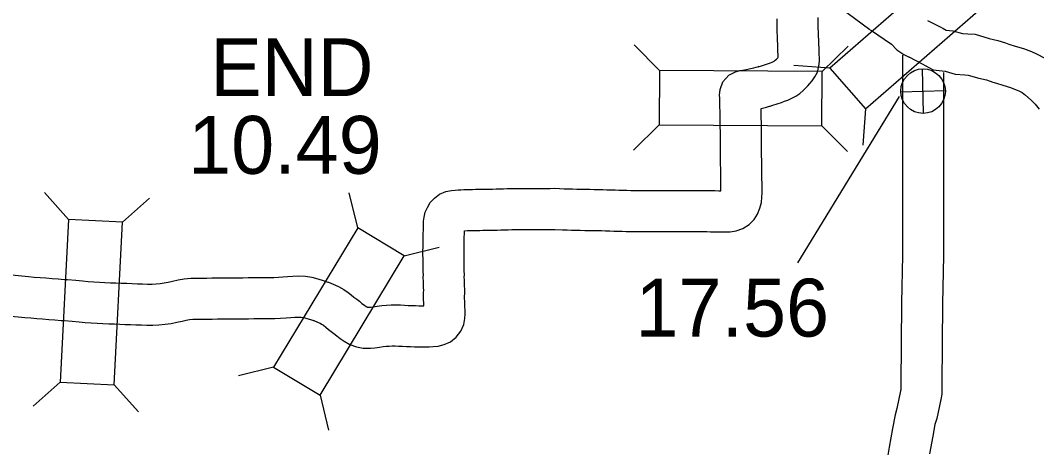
# Model space of a CAD drawing. Extents: x -939622 to -934245, y 1383184 to 1385301.
# Drawn here: x -935406.67 to -935384.4, y 1384284.68 to 1384294.04 of the extents above; entities that cross this region are included whole.
import ezdxf

# ---------------------------------------------------------------- set-up
doc = ezdxf.new("R2010")
doc.units = 0
for name, color, linetype in [('10', 7, 'Continuous'), ('15', 7, 'Continuous'), ('20', 7, 'Continuous'), ('25', 7, 'Continuous'), ('26', 7, 'Continuous')]:
    doc.layers.add(name, color=color, linetype=linetype)

msp = doc.modelspace()

# ---------------------------------------------------------------- linework, layer by layer
at = {"layer": '10'}
for p, q in [((-935390.494, 1384293.029), (-935390.51, 1384293.024)), ((-935390.259, 1384292.16), (-935390.244, 1384292.164)), ((-935395.585, 1384290.362), (-935395.582, 1384290.362)), ((-935395.587, 1384289.462), (-935395.59, 1384289.462)), ((-935399.933, 1384288.311), (-935399.921, 1384288.306)), ((-935400.23, 1384287.462), (-935400.243, 1384287.466))]:
    msp.add_line(p, q, dxfattribs=at)
for points in [[(-935390.51, 1384293.024), (-935390.455, 1384293.041), (-935390.284, 1384293.097), (-935390.235, 1384293.114), (-935390.197, 1384293.129), (-935390.173, 1384293.139), (-935390.159, 1384293.147), (-935390.147, 1384293.155), (-935390.134, 1384293.167), (-935390.108, 1384293.192), (-935390.078, 1384293.223), (-935390.066, 1384293.237), (-935390.066, 1384293.244), (-935390.073, 1384293.411), (-935390.075, 1384293.467), (-935390.078, 1384293.53), (-935390.08, 1384293.596), (-935390.081, 1384293.647), (-935390.085, 1384293.702), (-935390.088, 1384293.773), (-935390.09, 1384293.84), (-935390.09, 1384293.901), (-935390.091, 1384293.963), (-935390.091, 1384294.026), (-935390.091, 1384294.078)], [(-935390.244, 1384292.164), (-935390.182, 1384292.183), (-935389.997, 1384292.244), (-935389.929, 1384292.268), (-935389.854, 1384292.296), (-935389.769, 1384292.334), (-935389.682, 1384292.383), (-935389.595, 1384292.443), (-935389.523, 1384292.505), (-935389.468, 1384292.559), (-935389.421, 1384292.608), (-935389.377, 1384292.657), (-935389.321, 1384292.72), (-935389.265, 1384292.803), (-935389.21, 1384292.909), (-935389.174, 1384293.037), (-935389.164, 1384293.144), (-935389.164, 1384293.229), (-935389.167, 1384293.289), (-935389.173, 1384293.45), (-935389.176, 1384293.509), (-935389.179, 1384293.565), (-935389.181, 1384293.62), (-935389.182, 1384293.689), (-935389.187, 1384293.752), (-935389.188, 1384293.801), (-935389.19, 1384293.853), (-935389.19, 1384293.91), (-935389.191, 1384293.97), (-935389.191, 1384294.029), (-935389.191, 1384294.102)], [(-935387.347, 1384293.276), (-935387.347, 1384288.894), (-935387.365, 1384287.854), (-935387.383, 1384286.068), (-935387.383, 1384285.952), (-935387.388, 1384285.928), (-935387.469, 1384285.542), (-935387.508, 1384285.406), (-935387.567, 1384285.102), (-935387.638, 1384284.698), (-935387.687, 1384284.389)], [(-935395.582, 1384290.362), (-935395.498, 1384290.361), (-935395.416, 1384290.36), (-935395.326, 1384290.361), (-935395.236, 1384290.36), (-935395.143, 1384290.36), (-935395.064, 1384290.358), (-935394.962, 1384290.363), (-935394.758, 1384290.354), (-935394.669, 1384290.351), (-935394.575, 1384290.349), (-935394.48, 1384290.347), (-935394.385, 1384290.344), (-935394.29, 1384290.343), (-935394.197, 1384290.341), (-935394.103, 1384290.339), (-935394.008, 1384290.338), (-935393.911, 1384290.336), (-935393.821, 1384290.332), (-935393.732, 1384290.33), (-935393.642, 1384290.327), (-935393.556, 1384290.324), (-935393.47, 1384290.322), (-935393.382, 1384290.32), (-935393.294, 1384290.319), (-935393.206, 1384290.317), (-935393.119, 1384290.316), (-935393.034, 1384290.315), (-935392.946, 1384290.315), (-935392.866, 1384290.314), (-935392.796, 1384290.316), (-935392.765, 1384290.316), (-935392.679, 1384290.316), (-935392.588, 1384290.317), (-935392.496, 1384290.318), (-935392.405, 1384290.318), (-935392.316, 1384290.318), (-935392.227, 1384290.318), (-935392.138, 1384290.317), (-935392.051, 1384290.317), (-935391.965, 1384290.317), (-935391.877, 1384290.316), (-935391.791, 1384290.316), (-935391.705, 1384290.315), (-935391.621, 1384290.314), (-935391.535, 1384290.313), (-935391.455, 1384290.312), (-935391.367, 1384290.311), (-935391.322, 1384290.309), (-935391.322, 1384290.332), (-935391.322, 1384290.404), (-935391.322, 1384290.476), (-935391.323, 1384290.55), (-935391.324, 1384290.628), (-935391.326, 1384290.711), (-935391.328, 1384290.796), (-935391.329, 1384290.882), (-935391.33, 1384290.97), (-935391.331, 1384291.06), (-935391.332, 1384291.153), (-935391.333, 1384291.258), (-935391.335, 1384291.335), (-935391.335, 1384291.432), (-935391.335, 1384291.522), (-935391.335, 1384291.611), (-935391.336, 1384291.701), (-935391.337, 1384291.791), (-935391.338, 1384291.882), (-935391.34, 1384291.971), (-935391.343, 1384292.057), (-935391.344, 1384292.135), (-935391.346, 1384292.199), (-935391.35, 1384292.268), (-935391.35, 1384292.336), (-935391.351, 1384292.405), (-935391.341, 1384292.526), (-935391.28, 1384292.692), (-935391.15, 1384292.84), (-935391.006, 1384292.916), (-935390.908, 1384292.942), (-935390.851, 1384292.952), (-935390.809, 1384292.959), (-935390.773, 1384292.965), (-935390.736, 1384292.973), (-935390.678, 1384292.985), (-935390.636, 1384292.992), (-935390.6, 1384293.001), (-935390.55, 1384293.013), (-935390.494, 1384293.029)], [(-935386.447, 1384292.9), (-935386.447, 1384288.886), (-935386.465, 1384287.841), (-935386.483, 1384286.064), (-935386.483, 1384285.856), (-935386.508, 1384285.741), (-935386.595, 1384285.322), (-935386.633, 1384285.193), (-935386.682, 1384284.939), (-935386.75, 1384284.55)], [(-935395.59, 1384289.462), (-935395.506, 1384289.461), (-935395.418, 1384289.46), (-935395.327, 1384289.461), (-935395.241, 1384289.46), (-935395.154, 1384289.46), (-935395.051, 1384289.458), (-935394.962, 1384289.462), (-935394.793, 1384289.454), (-935394.693, 1384289.451), (-935394.596, 1384289.449), (-935394.5, 1384289.447), (-935394.404, 1384289.445), (-935394.308, 1384289.443), (-935394.211, 1384289.441), (-935394.117, 1384289.44), (-935394.025, 1384289.438), (-935393.938, 1384289.436), (-935393.852, 1384289.433), (-935393.76, 1384289.43), (-935393.671, 1384289.427), (-935393.58, 1384289.424), (-935393.49, 1384289.423), (-935393.4, 1384289.421), (-935393.311, 1384289.419), (-935393.222, 1384289.417), (-935393.131, 1384289.416), (-935393.039, 1384289.415), (-935392.948, 1384289.415), (-935392.855, 1384289.414), (-935392.79, 1384289.416), (-935392.768, 1384289.416), (-935392.672, 1384289.417), (-935392.583, 1384289.417), (-935392.495, 1384289.418), (-935392.405, 1384289.418), (-935392.316, 1384289.418), (-935392.228, 1384289.418), (-935392.141, 1384289.417), (-935392.054, 1384289.417), (-935391.968, 1384289.417), (-935391.884, 1384289.417), (-935391.799, 1384289.416), (-935391.713, 1384289.415), (-935391.629, 1384289.414), (-935391.548, 1384289.413), (-935391.466, 1384289.412), (-935391.389, 1384289.411), (-935391.316, 1384289.408), (-935391.224, 1384289.407), (-935391.118, 1384289.411), (-935390.986, 1384289.431), (-935390.841, 1384289.484), (-935390.707, 1384289.569), (-935390.598, 1384289.68), (-935390.52, 1384289.8), (-935390.467, 1384289.925), (-935390.436, 1384290.051), (-935390.424, 1384290.166), (-935390.422, 1384290.256), (-935390.422, 1384290.33), (-935390.422, 1384290.403), (-935390.422, 1384290.483), (-935390.423, 1384290.566), (-935390.425, 1384290.647), (-935390.426, 1384290.728), (-935390.428, 1384290.81), (-935390.429, 1384290.895), (-935390.43, 1384290.981), (-935390.431, 1384291.071), (-935390.432, 1384291.161), (-935390.433, 1384291.273), (-935390.435, 1384291.35), (-935390.435, 1384291.435), (-935390.435, 1384291.522), (-935390.435, 1384291.612), (-935390.436, 1384291.707), (-935390.437, 1384291.804), (-935390.439, 1384291.899), (-935390.441, 1384291.992), (-935390.443, 1384292.079), (-935390.444, 1384292.112), (-935390.381, 1384292.128), (-935390.321, 1384292.143), (-935390.259, 1384292.16)], [(-935399.921, 1384288.306), (-935399.817, 1384288.267), (-935399.7, 1384288.215), (-935399.584, 1384288.149), (-935399.493, 1384288.083), (-935399.426, 1384288.031), (-935399.364, 1384287.983), (-935399.303, 1384287.935), (-935399.245, 1384287.889), (-935399.187, 1384287.844), (-935399.131, 1384287.801), (-935399.092, 1384287.773), (-935399.079, 1384287.765), (-935399.074, 1384287.763), (-935399.066, 1384287.762), (-935399.022, 1384287.761), (-935399.001, 1384287.762), (-935398.942, 1384287.771), (-935398.857, 1384287.785), (-935398.756, 1384287.799), (-935398.65, 1384287.808), (-935398.546, 1384287.812), (-935398.445, 1384287.812), (-935398.347, 1384287.809), (-935398.256, 1384287.804), (-935398.173, 1384287.8), (-935398.094, 1384287.797), (-935398.017, 1384287.795), (-935397.94, 1384287.793), (-935397.864, 1384287.793), (-935397.834, 1384287.792), (-935397.834, 1384287.796), (-935397.834, 1384287.858), (-935397.839, 1384287.921), (-935397.838, 1384288.009), (-935397.837, 1384288.082), (-935397.835, 1384288.126), (-935397.842, 1384288.191), (-935397.84, 1384288.271), (-935397.843, 1384288.323), (-935397.847, 1384288.41), (-935397.843, 1384288.478), (-935397.846, 1384288.529), (-935397.847, 1384288.606), (-935397.848, 1384288.674), (-935397.849, 1384288.747), (-935397.85, 1384288.825), (-935397.851, 1384288.906), (-935397.851, 1384288.991), (-935397.85, 1384289.076), (-935397.848, 1384289.158), (-935397.847, 1384289.237), (-935397.845, 1384289.311), (-935397.844, 1384289.379), (-935397.843, 1384289.443), (-935397.843, 1384289.503), (-935397.842, 1384289.564), (-935397.84, 1384289.641), (-935397.827, 1384289.735), (-935397.8, 1384289.84), (-935397.755, 1384289.946), (-935397.69, 1384290.049), (-935397.602, 1384290.146), (-935397.487, 1384290.233), (-935397.349, 1384290.294), (-935397.229, 1384290.318), (-935397.148, 1384290.325), (-935397.082, 1384290.33), (-935397.018, 1384290.332), (-935396.957, 1384290.334), (-935396.897, 1384290.335), (-935396.835, 1384290.337), (-935396.769, 1384290.339), (-935396.7, 1384290.341), (-935396.626, 1384290.343), (-935396.55, 1384290.344), (-935396.476, 1384290.345), (-935396.402, 1384290.347), (-935396.325, 1384290.348), (-935396.247, 1384290.35), (-935396.167, 1384290.352), (-935396.088, 1384290.354), (-935396.008, 1384290.356), (-935395.926, 1384290.358), (-935395.842, 1384290.36), (-935395.758, 1384290.361), (-935395.671, 1384290.362), (-935395.585, 1384290.362)], [(-935400.243, 1384287.466), (-935400.161, 1384287.435), (-935400.106, 1384287.41), (-935400.071, 1384287.39), (-935400.033, 1384287.363), (-935399.978, 1384287.32), (-935399.92, 1384287.275), (-935399.862, 1384287.23), (-935399.801, 1384287.181), (-935399.736, 1384287.13), (-935399.667, 1384287.078), (-935399.577, 1384287.013), (-935399.451, 1384286.942), (-935399.308, 1384286.892), (-935399.16, 1384286.864), (-935399.002, 1384286.86), (-935398.905, 1384286.867), (-935398.801, 1384286.882), (-935398.721, 1384286.896), (-935398.657, 1384286.905), (-935398.595, 1384286.91), (-935398.529, 1384286.912), (-935398.459, 1384286.912), (-935398.384, 1384286.91), (-935398.303, 1384286.906), (-935398.214, 1384286.901), (-935398.124, 1384286.898), (-935398.038, 1384286.895), (-935397.955, 1384286.894), (-935397.876, 1384286.893), (-935397.797, 1384286.892), (-935397.716, 1384286.892), (-935397.626, 1384286.896), (-935397.515, 1384286.908), (-935397.386, 1384286.941), (-935397.251, 1384287.005), (-935397.124, 1384287.105), (-935397.023, 1384287.237), (-935396.959, 1384287.383), (-935396.934, 1384287.514), (-935396.927, 1384287.618), (-935396.929, 1384287.697), (-935396.931, 1384287.765), (-935396.934, 1384287.822), (-935396.934, 1384287.89), (-935396.938, 1384287.951), (-935396.938, 1384287.997), (-935396.937, 1384288.062), (-935396.934, 1384288.158), (-935396.941, 1384288.226), (-935396.94, 1384288.286), (-935396.944, 1384288.366), (-935396.946, 1384288.407), (-935396.942, 1384288.477), (-935396.946, 1384288.556), (-935396.947, 1384288.616), (-935396.948, 1384288.688), (-935396.949, 1384288.761), (-935396.95, 1384288.835), (-935396.951, 1384288.911), (-935396.951, 1384288.986), (-935396.95, 1384289.063), (-935396.949, 1384289.14), (-935396.947, 1384289.217), (-935396.945, 1384289.294), (-935396.944, 1384289.368), (-935396.943, 1384289.434), (-935396.933, 1384289.434), (-935396.874, 1384289.436), (-935396.81, 1384289.437), (-935396.744, 1384289.439), (-935396.676, 1384289.441), (-935396.607, 1384289.443), (-935396.537, 1384289.444), (-935396.461, 1384289.445), (-935396.383, 1384289.447), (-935396.304, 1384289.448), (-935396.225, 1384289.45), (-935396.146, 1384289.452), (-935396.064, 1384289.454), (-935395.983, 1384289.457), (-935395.905, 1384289.458), (-935395.825, 1384289.46), (-935395.746, 1384289.461), (-935395.668, 1384289.462), (-935395.587, 1384289.462)], [(-935406.862, 1384288.467), (-935406.496, 1384288.43), (-935406.373, 1384288.421), (-935406.242, 1384288.411), (-935406.111, 1384288.4), (-935405.978, 1384288.389), (-935405.846, 1384288.379), (-935405.714, 1384288.368), (-935405.639, 1384288.363), (-935405.457, 1384288.349), (-935405.311, 1384288.335), (-935405.185, 1384288.326), (-935405.06, 1384288.316), (-935404.937, 1384288.308), (-935404.819, 1384288.301), (-935404.701, 1384288.296), (-935404.581, 1384288.292), (-935404.461, 1384288.288), (-935404.341, 1384288.284), (-935404.223, 1384288.279), (-935404.106, 1384288.274), (-935403.994, 1384288.27), (-935403.885, 1384288.267), (-935403.786, 1384288.267), (-935403.696, 1384288.271), (-935403.61, 1384288.279), (-935403.522, 1384288.292), (-935403.433, 1384288.309), (-935403.336, 1384288.332), (-935403.218, 1384288.36), (-935403.081, 1384288.383), (-935402.939, 1384288.396), (-935402.809, 1384288.399), (-935402.697, 1384288.398), (-935402.589, 1384288.399), (-935402.478, 1384288.4), (-935402.365, 1384288.402), (-935402.252, 1384288.403), (-935402.137, 1384288.404), (-935402.022, 1384288.405), (-935401.909, 1384288.405), (-935401.796, 1384288.406), (-935401.682, 1384288.408), (-935401.568, 1384288.409), (-935401.454, 1384288.41), (-935401.339, 1384288.411), (-935401.224, 1384288.412), (-935401.118, 1384288.413), (-935401.02, 1384288.417), (-935400.922, 1384288.424), (-935400.817, 1384288.433), (-935400.7, 1384288.442), (-935400.569, 1384288.445), (-935400.428, 1384288.438), (-935400.286, 1384288.416), (-935400.153, 1384288.383), (-935400.036, 1384288.347), (-935399.933, 1384288.311)], [(-935406.949, 1384287.571), (-935406.574, 1384287.533), (-935406.441, 1384287.524), (-935406.314, 1384287.514), (-935406.184, 1384287.503), (-935406.051, 1384287.492), (-935405.917, 1384287.482), (-935405.78, 1384287.471), (-935405.705, 1384287.466), (-935405.534, 1384287.452), (-935405.387, 1384287.438), (-935405.253, 1384287.428), (-935405.123, 1384287.419), (-935404.993, 1384287.41), (-935404.863, 1384287.403), (-935404.736, 1384287.397), (-935404.612, 1384287.393), (-935404.493, 1384287.389), (-935404.375, 1384287.384), (-935404.259, 1384287.38), (-935404.141, 1384287.375), (-935404.021, 1384287.371), (-935403.898, 1384287.368), (-935403.77, 1384287.367), (-935403.636, 1384287.372), (-935403.501, 1384287.385), (-935403.37, 1384287.405), (-935403.244, 1384287.429), (-935403.13, 1384287.456), (-935403.038, 1384287.477), (-935402.963, 1384287.49), (-935402.89, 1384287.497), (-935402.802, 1384287.499), (-935402.695, 1384287.498), (-935402.581, 1384287.499), (-935402.467, 1384287.5), (-935402.355, 1384287.502), (-935402.242, 1384287.503), (-935402.13, 1384287.504), (-935402.017, 1384287.505), (-935401.903, 1384287.505), (-935401.787, 1384287.507), (-935401.673, 1384287.508), (-935401.559, 1384287.509), (-935401.444, 1384287.51), (-935401.331, 1384287.511), (-935401.216, 1384287.512), (-935401.095, 1384287.514), (-935400.97, 1384287.519), (-935400.852, 1384287.527), (-935400.746, 1384287.536), (-935400.655, 1384287.543), (-935400.581, 1384287.545), (-935400.52, 1384287.541), (-935400.461, 1384287.533), (-935400.395, 1384287.516), (-935400.318, 1384287.492), (-935400.23, 1384287.462)]]:
    msp.add_lwpolyline(points, dxfattribs=at)
at = {"layer": '15'}
for points in [[(-935389.181, 1384295.134), (-935388.874, 1384294.438), (-935388.063, 1384293.844)], [(-935386.795, 1384294.041), (-935386.489, 1384293.885)], [(-935388.049, 1384293.834), (-935387.585, 1384293.522), (-935387.466, 1384293.397), (-935387.317, 1384293.296), (-935387.201, 1384293.237)], [(-935386.475, 1384293.877), (-935386.391, 1384293.83), (-935386.241, 1384293.813), (-935386.028, 1384293.755), (-935385.915, 1384293.744), (-935385.751, 1384293.736), (-935385.445, 1384293.647), (-935385.257, 1384293.603), (-935385.087, 1384293.546), (-935385.014, 1384293.523), (-935384.876, 1384293.479), (-935384.69, 1384293.422), (-935384.52, 1384293.36), (-935384.407, 1384293.311), (-935384.227, 1384293.215)], [(-935387.204, 1384293.239), (-935386.898, 1384293.083)], [(-935386.912, 1384293.091), (-935386.672, 1384292.957), (-935386.413, 1384292.927), (-935386.189, 1384292.866), (-935385.978, 1384292.846), (-935385.902, 1384292.842), (-935385.674, 1384292.776), (-935385.502, 1384292.736), (-935385.366, 1384292.691), (-935385.288, 1384292.666), (-935385.144, 1384292.62), (-935384.977, 1384292.569), (-935384.853, 1384292.523), (-935384.798, 1384292.5), (-935384.72, 1384292.458), (-935384.65, 1384292.403), (-935384.528, 1384292.296), (-935384.441, 1384292.204), (-935384.353, 1384292.094)]]:
    msp.add_lwpolyline(points, dxfattribs=at)
at = {"layer": '20'}
for p, q in [((-935392.666, 1384292.945), (-935393.222, 1384293.508)), ((-935389.102, 1384292.921), (-935388.538, 1384293.478)), ((-935388.937, 1384292.996), (-935389.727, 1384293.051)), ((-935388.157, 1384292.101), (-935388.211, 1384291.311)), ((-935392.674, 1384291.757), (-935393.237, 1384291.2)), ((-935389.11, 1384291.733), (-935388.553, 1384291.17)), ((-935405.617, 1384289.68), (-935406.147, 1384290.269)), ((-935399.278, 1384289.498), (-935399.467, 1384290.267)), ((-935404.431, 1384289.619), (-935403.842, 1384290.149)), ((-935398.262, 1384288.883), (-935397.493, 1384289.072)), ((-935401.124, 1384286.449), (-935401.893, 1384286.26)), ((-935405.802, 1384286.121), (-935406.39, 1384285.591)), ((-935404.615, 1384286.06), (-935404.085, 1384285.471)), ((-935400.107, 1384285.834), (-935399.918, 1384285.065))]:
    msp.add_line(p, q, dxfattribs=at)
for points in [[(-935388.157, 1384292.101), (-935385.47, 1384294.442), (-935386.25, 1384295.338), (-935388.937, 1384292.996)], [(-935392.674, 1384291.757), (-935389.11, 1384291.733), (-935389.102, 1384292.921), (-935392.666, 1384292.945)], [(-935405.617, 1384289.68), (-935405.802, 1384286.121), (-935404.615, 1384286.06), (-935404.431, 1384289.619)], [(-935399.278, 1384289.498), (-935401.124, 1384286.449), (-935400.107, 1384285.834), (-935398.262, 1384288.883)]]:
    msp.add_lwpolyline(points, close=True, dxfattribs=at)
at = {"layer": '25'}
msp.add_line((-935389.636, 1384288.731), (-935387.409, 1384292.373), dxfattribs=at)
at = {"layer": '26'}
for p, q in [((-935386.882, 1384292.002), (-935386.904, 1384292.979)), ((-935387.381, 1384292.479), (-935386.405, 1384292.502))]:
    msp.add_line(p, q, dxfattribs=at)
msp.add_circle((-935386.893, 1384292.491), 0.488, dxfattribs=at)

# ---------------------------------------------------------------- texts
at = {"layer": '25'}
for s, p in [('END', (-935402.513, 1384292.383)), ('10.49', (-935402.995, 1384290.681)), ('17.56', (-935393.194, 1384287.117))]:
    msp.add_text(s, height=1.2672, dxfattribs=at).set_placement(p)

doc.saveas('drawing.dxf')
